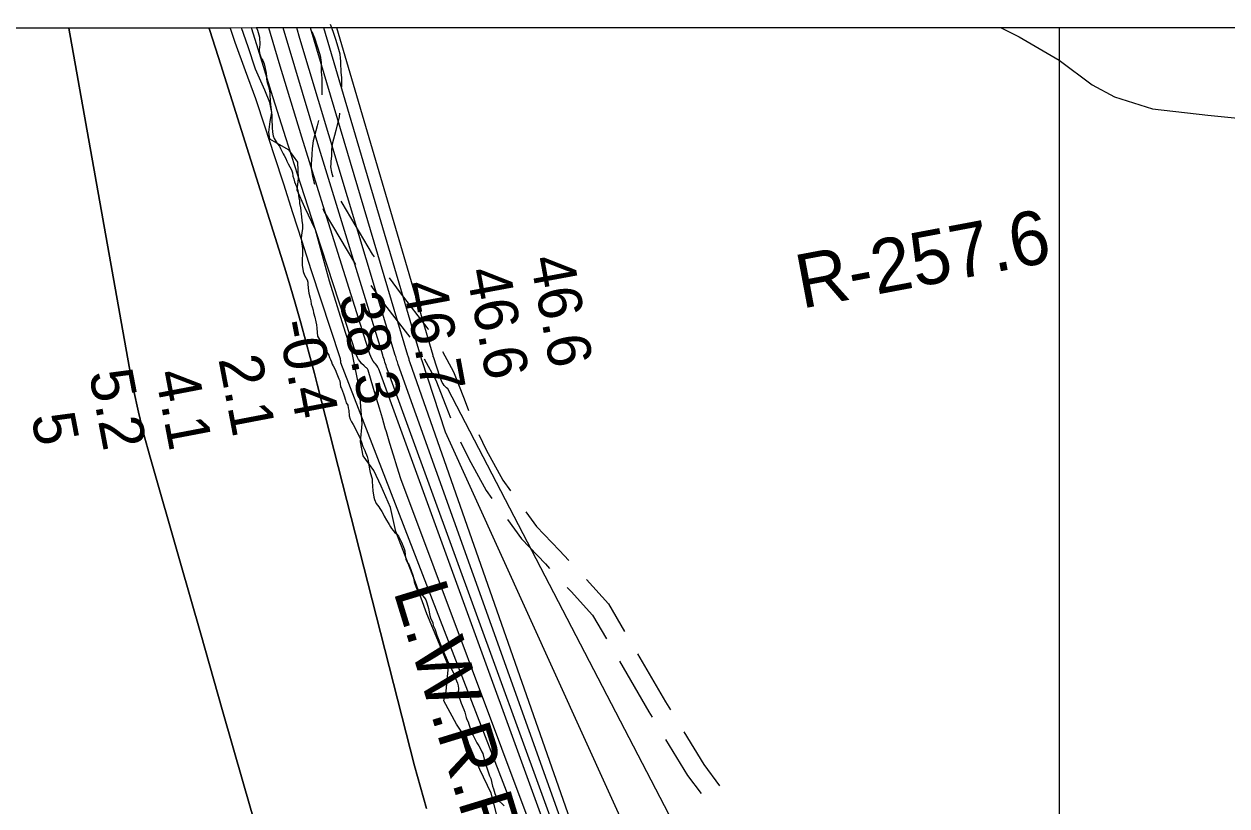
# Model space of a CAD drawing. Extents: x 3263578 to 3301413, y 764927 to 798602.
# Drawn here: x 3279238 to 3281091, y 792816 to 794022 of the extents above; entities that cross this region are included whole.
import ezdxf

# ---------------------------------------------------------------- set-up
doc = ezdxf.new("R2010")
doc.units = 0
for name, color, linetype in [('V-GRID-FRAM', 7, 'Continuous'), ('V-GRID-MAJR', 7, 'Continuous'), ('V-RIVR-EDGE', 7, 'Continuous'), ('V-RIVR-RANG', 7, 'Continuous'), ('V-RIVR-RANG-IDEN', 7, 'Continuous'), ('V-ROAD-CNTR', 7, 'Continuous'), ('V-SITE-VEGE', 7, 'Continuous'), ('V-TOPO-DPTH', 7, 'Continuous'), ('V-TOPO-MAJR', 7, 'Continuous'), ('V-TOPO-MINR', 7, 'Continuous'), ('V-TOPO-WATR', 7, 'Continuous'), ('V-TOPO-WATR-IDEN', 7, 'Continuous')]:
    doc.layers.add(name, color=color, linetype=linetype)

msp = doc.modelspace()

# ---------------------------------------------------------------- linework, layer by layer
at = {"layer": 'V-GRID-FRAM'}
msp.add_lwpolyline([(3267734.9, 794015.5), (3299171.2, 794017.8), (3299180.4, 775831.7), (3267728.3, 775829.4), (3267734.9, 794015.5)], dxfattribs=at)
at = {"layer": 'V-GRID-MAJR'}
msp.add_spline([(3280833.3, 775830.4), (3280833.3, 781889.1), (3280833.3, 787951.1), (3280833.3, 794013.2), (3280833.3, 794016.5)], degree=3, dxfattribs=at)
at = {"layer": 'V-RIVR-EDGE'}
for points in [[(3279758.8, 793405.7), (3279754.6, 793459.2), (3279743, 793515.3), (3279732.7, 793546.6), (3279708.1, 793625.8), (3279686.5, 793704.5), (3279670.1, 793739.3), (3279658.4, 793765.9), (3279660.7, 793783.7), (3279659.4, 793809.3), (3279646, 793827.6), (3279627.3, 793838.5), (3279616.5, 793844.7), (3279614.8, 793855.5), (3279617, 793872), (3279619.2, 793885.5), (3279616.2, 793901.2), (3279608.8, 793919.9), (3279594.1, 793952.5), (3279582.9, 793986.9), (3279572.7, 794016.4)], [(3279971.2, 792781.9), (3279957.4, 792836.2), (3279940.1, 792872.3), (3279933.2, 792887.6), (3279921.1, 792916.7), (3279904.2, 792942.4), (3279884.3, 792978.5), (3279888.2, 792993.3), (3279891.8, 793032), (3279883.1, 793053.3), (3279858.5, 793112.5), (3279840.8, 793160.8), (3279810.6, 793239.5), (3279802.4, 793276.5), (3279787.7, 793309.6), (3279776.5, 793333.5), (3279760.4, 793356.2), (3279756.2, 793377.9), (3279758.8, 793405.7)]]:
    msp.add_lwpolyline(points, dxfattribs=at)
at = {"layer": 'V-ROAD-CNTR'}
for points in [[(3279709.1, 794022.1), (3279713.6, 794011), (3279718, 793997.1), (3279722.2, 793983.2), (3279724.1, 793976.1), (3279724.9, 793969.1), (3279725.3, 793965.2), (3279725.5, 793956.7), (3279725.6, 793953.6), (3279725.6, 793950.1), (3279725.9, 793947.9), (3279726.7, 793939), (3279726.6, 793924.6)], [(3280742.3, 794016.5), (3280771, 794002.5), (3280832.9, 793966.2), (3280883.7, 793928.4), (3280918.2, 793909.7), (3280976.3, 793891.1), (3281061.6, 793881.6), (3281246.1, 793862.8), (3281292.7, 793849.4), (3281335, 793833.2)], [(3279681.3, 794010.7), (3279685.4, 794000.8), (3279689.3, 793988.2), (3279693.4, 793975), (3279694.5, 793970.5), (3279695.1, 793965.9), (3279695.3, 793963.4), (3279695.6, 793955.8), (3279695.6, 793953.3), (3279695.6, 793947.8), (3279696.1, 793944.3), (3279696.7, 793937.9), (3279696.6, 793913)], [(3279723.9, 793884.8), (3279723.3, 793879), (3279718.2, 793857.9), (3279712.5, 793836.6), (3279711.5, 793828.1), (3279711.2, 793819), (3279710.3, 793810), (3279710.1, 793806.3), (3279710, 793801.8), (3279711.6, 793793.4), (3279713.2, 793786.7)], [(3279691.1, 793873.5), (3279689.1, 793865.3), (3279682.9, 793842.2), (3279681.5, 793830.3), (3279681.2, 793821), (3279680.4, 793812.3), (3279680.1, 793807.7), (3279679.9, 793799.4), (3279682.3, 793787), (3279684.2, 793779), (3279685, 793775.2)], [(3279698.1, 793737.6), (3279700.3, 793732.6), (3279748.5, 793651.3)], [(3279725.9, 793748.9), (3279727.1, 793746.2), (3279774.1, 793667), (3279777, 793663)], [(3279800.5, 793630.6), (3279817.2, 793607.6), (3279860, 793552.3), (3279860.9, 793551)], [(3279771.9, 793618.9), (3279793.2, 793589.6), (3279832.3, 793539.1)], [(3279882.2, 793517.1), (3279899.2, 793485.8), (3279915.8, 793444.1), (3279922.5, 793425.9)], [(3279854.2, 793505.8), (3279872, 793473.1), (3279887.8, 793433.3), (3279894.7, 793414.6)], [(3279938.2, 793389.1), (3279949.6, 793365.6), (3279975.2, 793318.8), (3279987.3, 793302.3)], [(3279910.3, 793377.8), (3279922.9, 793351.8), (3279949.8, 793302.6), (3279958.7, 793290.5)], [(3279982.4, 793258.2), (3280004.2, 793228.2), (3280041, 793189.6), (3280047.5, 793182.6)], [(3280010.9, 793270), (3280027.3, 793247.4), (3280062.8, 793210.2), (3280076.9, 793195)], [(3280104.1, 793165.7), (3280138.1, 793128.2), (3280163, 793085.6)], [(3280074.7, 793153.3), (3280080.6, 793146.9), (3280113.7, 793110.4), (3280134.9, 793074.1)], [(3280183.1, 793051), (3280226.3, 792976.8), (3280233.7, 792964.7)], [(3280155.1, 793039.6), (3280200.5, 792961.5), (3280205.5, 792953.3)], [(3280226.3, 792919), (3280260, 792863.4), (3280280.9, 792835.4)], [(3280254.4, 792930.5), (3280284.9, 792880.2), (3280309.5, 792847.2)]]:
    msp.add_lwpolyline(points, dxfattribs=at)
at = {"layer": 'V-SITE-VEGE'}
for p, q in [((3287293.5, 794017), (3279595.5, 794016.4)), ((3279595.5, 794016.4), (3279595.9, 794016)), ((3279595.9, 794016), (3279597.4, 794012.5)), ((3279597.4, 794012.5), (3279600.2, 794002)), ((3279600.2, 794002), (3279600.5, 793998.5)), ((3279600.5, 793998.5), (3279601.1, 793993.4)), ((3279601.1, 793993.4), (3279601, 793989.9)), ((3279600.4, 793986.7), (3279599.7, 793981.9)), ((3279599.7, 793981.9), (3279600.3, 793977.1)), ((3279600.3, 793977.1), (3279601.8, 793972.3)), ((3279601, 793989.9), (3279600.4, 793986.7)), ((3279601.8, 793972.3), (3279603.1, 793969.5)), ((3279603.1, 793969.5), (3279605.6, 793965.9)), ((3279605.6, 793965.9), (3279607.5, 793960.8)), ((3279607.5, 793960.8), (3279608.7, 793956.3)), ((3279608.7, 793956.3), (3279610.8, 793946.1)), ((3279610.8, 793946.1), (3279611.1, 793941)), ((3279611.1, 793941), (3279611.1, 793937.2)), ((3279611.1, 793937.2), (3279612.3, 793931.8)), ((3279612.3, 793931.8), (3279614.1, 793925.7)), ((3279614.1, 793925.7), (3279615.1, 793921.9)), ((3279615.1, 793921.9), (3279616.3, 793915.5)), ((3279616.3, 793915.5), (3279616.2, 793911.7)), ((3279616.2, 793911.7), (3279617.4, 793897.3)), ((3279617.4, 793897.3), (3279618, 793893.8)), ((3279618, 793893.8), (3279618.3, 793889.7)), ((3279618.3, 793889.7), (3279618.9, 793885.2)), ((3279618.9, 793885.2), (3279619.5, 793881.7)), ((3279619.5, 793881.7), (3279619.4, 793871.2)), ((3279619.4, 793871.2), (3279620, 793866.4)), ((3279620, 793866.4), (3279619.9, 793862.3)), ((3279619.9, 793862.3), (3279620.5, 793855.3)), ((3279620.5, 793855.3), (3279621.7, 793849.8)), ((3279621.7, 793849.8), (3279623, 793845.7)), ((3279623, 793845.7), (3279627.7, 793838)), ((3279627.7, 793838), (3279631.1, 793833.8)), ((3279631.1, 793833.8), (3279633, 793830.3)), ((3279633, 793830.3), (3279635.5, 793824.8)), ((3279635.5, 793824.8), (3279637.1, 793822)), ((3279637.1, 793822), (3279638.6, 793819.4)), ((3279638.6, 793819.4), (3279641.1, 793814.6)), ((3279641.1, 793814.6), (3279642.7, 793810.8)), ((3279642.7, 793810.8), (3279644.6, 793806.6)), ((3279644.6, 793806.6), (3279649.6, 793797.3)), ((3279649.6, 793797.3), (3279651.1, 793792.8)), ((3279651.1, 793792.8), (3279651.7, 793787.4)), ((3279651.7, 793787.4), (3279653.3, 793783.3)), ((3279653.3, 793783.3), (3279654.5, 793778.8)), ((3279654.5, 793778.8), (3279656.1, 793775.3)), ((3279656.1, 793775.3), (3279657.6, 793771.4)), ((3279657.6, 793771.4), (3279659.5, 793765.4)), ((3279659.5, 793765.4), (3279660.1, 793761.6)), ((3279660.1, 793761.6), (3279661, 793754.2)), ((3279661, 793754.2), (3279661.9, 793749.4)), ((3279661.9, 793749.4), (3279662.2, 793745.3)), ((3279662.2, 793745.3), (3279663.4, 793738.6)), ((3279663.4, 793738.6), (3279664, 793734.1)), ((3279664, 793734.1), (3279664.5, 793728.7)), ((3279664.5, 793728.7), (3279665.2, 793725.5)), ((3279665.2, 793725.5), (3279665.7, 793718.8)), ((3279665.7, 793718.8), (3279666.6, 793713.1)), ((3279665.6, 793700.7), (3279665.2, 793695.9)), ((3279666.6, 793706.1), (3279665.6, 793700.7)), ((3279666.6, 793713.1), (3279666.9, 793709.2)), ((3279666.9, 793709.2), (3279666.6, 793706.1)), ((3279665.2, 793695.9), (3279664.5, 793691.7)), ((3279664.5, 793691.7), (3279665.4, 793686.3)), ((3279665.4, 793686.3), (3279666.9, 793675.8)), ((3279666.8, 793665), (3279666.1, 793660.8)), ((3279666.1, 793660.8), (3279666.4, 793654.5)), ((3279666.9, 793675.8), (3279666.8, 793665)), ((3279666.4, 793654.5), (3279666.4, 793650.3)), ((3279666.4, 793650.3), (3279667.6, 793640.7)), ((3279667.6, 793640.7), (3279669.7, 793635)), ((3279669.7, 793635), (3279671.6, 793631.2)), ((3279671.6, 793631.2), (3279673.8, 793627.6)), ((3279673.8, 793627.6), (3279674.7, 793624.1)), ((3279674.7, 793624.1), (3279675, 793620.9)), ((3279675, 793620.9), (3279675.3, 793615.5)), ((3279675.3, 793615.5), (3279675.9, 793610.7)), ((3279675.9, 793610.7), (3279676.5, 793606.9)), ((3279676.5, 793606.9), (3279678.3, 793599.6)), ((3279678.3, 793599.6), (3279679.6, 793595.4)), ((3279679.6, 793595.4), (3279680.1, 793590.3)), ((3279680.1, 793590.3), (3279681.7, 793585.8)), ((3279681.7, 793585.8), (3279683.2, 793580.7)), ((3279683.2, 793580.7), (3279683.8, 793576.6)), ((3279683.8, 793576.6), (3279685.7, 793569.9)), ((3279685.7, 793569.9), (3279687.2, 793562.8)), ((3279687.2, 793562.8), (3279688.4, 793558.4)), ((3279688.4, 793558.4), (3279689, 793553.3)), ((3279689, 793553.3), (3279689.3, 793546.3)), ((3279689.3, 793546.3), (3279689.9, 793540.8)), ((3279689.9, 793540.8), (3279692.7, 793535.4)), ((3279692.7, 793535.4), (3279696.5, 793529.6)), ((3279696.5, 793529.6), (3279701.8, 793519.7)), ((3279701.8, 793519.7), (3279704, 793516.2)), ((3279704, 793516.2), (3279707.1, 793511.7)), ((3279707.1, 793511.7), (3279708.4, 793507.9)), ((3279708.4, 793507.9), (3279709.6, 793504.7)), ((3279709.6, 793504.7), (3279711.2, 793501.1)), ((3279711.2, 793501.1), (3279712.4, 793497.6)), ((3279712.4, 793497.6), (3279714, 793495.1)), ((3279714, 793495.1), (3279717.4, 793488.3)), ((3279717.4, 793488.3), (3279718.4, 793485.5)), ((3279718.4, 793485.5), (3279720.5, 793480)), ((3279720.5, 793480), (3279722.7, 793474.9)), ((3279722.7, 793474.9), (3279724.3, 793471.7)), ((3279724.3, 793471.7), (3279725.5, 793462.8)), ((3279725.5, 793462.8), (3279726.7, 793459.9)), ((3279726.7, 793459.9), (3279729.8, 793451.9)), ((3279729.8, 793451.9), (3279730.8, 793448.7)), ((3279730.8, 793448.7), (3279732.9, 793442.3)), ((3279732.9, 793442.3), (3279734.2, 793438.2)), ((3279734.2, 793438.2), (3279736.4, 793434.3)), ((3279736.4, 793434.3), (3279737.3, 793430.5)), ((3279737.3, 793430.5), (3279737.9, 793426.3)), ((3279737.9, 793426.3), (3279738.4, 793418.1)), ((3279738.4, 793418.1), (3279740, 793412.9)), ((3279740, 793412.9), (3279742.2, 793408.8)), ((3279742.2, 793408.8), (3279745, 793404.3)), ((3279745, 793404.3), (3279746.9, 793400.8)), ((3279746.9, 793400.8), (3279752.8, 793388.3)), ((3279752.8, 793388.3), (3279754.4, 793385.7)), ((3279754.4, 793385.7), (3279757.8, 793377.4)), ((3279757.8, 793377.4), (3279759.7, 793370.7)), ((3279759.7, 793370.7), (3279762.5, 793364.3)), ((3279762.5, 793364.3), (3279764, 793361.4)), ((3279764, 793361.4), (3279765.3, 793357.9)), ((3279765.3, 793357.9), (3279766.2, 793355)), ((3279766.2, 793355), (3279767.7, 793349)), ((3279767.7, 793349), (3279768.3, 793344.8)), ((3279768.3, 793344.8), (3279769.8, 793335.9)), ((3279769.8, 793335.9), (3279771.1, 793330.5)), ((3279771.1, 793330.5), (3279773.8, 793320.6)), ((3279773.8, 793320.6), (3279773.8, 793316.8)), ((3279773.8, 793316.8), (3279774.9, 793302.4)), ((3279774.9, 793302.4), (3279776.4, 793292.5)), ((3279776.4, 793292.5), (3279777.4, 793289)), ((3279777.4, 793289), (3279780.2, 793282.9)), ((3279780.2, 793282.9), (3279784.3, 793277.5)), ((3279784.3, 793277.5), (3279785.8, 793274.9)), ((3279785.8, 793274.9), (3279789, 793270.4)), ((3279789, 793270.4), (3279791.2, 793266.6)), ((3279791.2, 793266.6), (3279792.7, 793263.4)), ((3279792.7, 793263.4), (3279796.2, 793257)), ((3279796.2, 793257), (3279798.7, 793253.1)), ((3279798.7, 793253.1), (3279800.3, 793250.2)), ((3279800.3, 793250.2), (3279802.5, 793247)), ((3279802.5, 793247), (3279804, 793244.2)), ((3279804, 793244.2), (3279806.2, 793241)), ((3279806.2, 793241), (3279808.4, 793238.4)), ((3279808.4, 793238.4), (3279811.3, 793236.1)), ((3279811.3, 793236.1), (3279814.4, 793232.3)), ((3279814.4, 793232.3), (3279816.9, 793228.4)), ((3279816.9, 793228.4), (3279819.1, 793223)), ((3279819.1, 793223), (3279823.5, 793212.8)), ((3279823.5, 793212.8), (3279824.4, 793209.6)), ((3279824.4, 793209.6), (3279824.7, 793203.2)), ((3279824.7, 793203.2), (3279825.9, 793197.1)), ((3279825.9, 793197.1), (3279828.1, 793192.3)), ((3279828.1, 793192.3), (3279830.3, 793188.5)), ((3279830.3, 793188.5), (3279833.4, 793180.8)), ((3279833.4, 793180.8), (3279837.1, 793170.6)), ((3279837.1, 793170.6), (3279838.3, 793165.2)), ((3279838.3, 793165.2), (3279838.6, 793162)), ((3279838.6, 793162), (3279839.6, 793158.8)), ((3279839.6, 793158.8), (3279841.1, 793154.6)), ((3279841.1, 793154.6), (3279843.3, 793149.5)), ((3279843.3, 793149.5), (3279847.1, 793145)), ((3279847.1, 793145), (3279851.5, 793140.8)), ((3279851.5, 793140.8), (3279854.6, 793137.3)), ((3279854.6, 793137.3), (3279856.5, 793134.4)), ((3279856.5, 793134.4), (3279858.1, 793129.3)), ((3279858.1, 793129.3), (3279860.9, 793120.7)), ((3279860.9, 793120.7), (3279862.7, 793110.1)), ((3279862.7, 793110.1), (3279863.9, 793106.6)), ((3279863.9, 793106.6), (3279867.3, 793098.6)), ((3279867.3, 793098.6), (3279868.3, 793094.5)), ((3279868.3, 793094.5), (3279870.4, 793089.7)), ((3279870.4, 793089.7), (3279872.3, 793084.6)), ((3279872.3, 793084.6), (3279873.9, 793079.5)), ((3279873.9, 793079.5), (3279881.6, 793060)), ((3279881.6, 793060), (3279884.4, 793053.2)), ((3279884.4, 793053.2), (3279888.2, 793044.9)), ((3279888.2, 793044.9), (3279891.6, 793036.3)), ((3279891.6, 793036.3), (3279898.2, 793023.8)), ((3279898.2, 793023.8), (3279901.3, 793016.8)), ((3279901.3, 793016.8), (3279903.2, 793012)), ((3279903.2, 793012), (3279904.1, 793009.1)), ((3279904.1, 793009.1), (3279905.7, 793005.6)), ((3279905.7, 793005.6), (3279906.6, 793001.4)), ((3279906.6, 793001.4), (3279906.9, 792997.6)), ((3279906.9, 792997.6), (3279906.8, 792990.9)), ((3279906.8, 792990.9), (3279907.1, 792987.1)), ((3279907.1, 792987.1), (3279911.1, 792974.9)), ((3279911.1, 792974.9), (3279912.7, 792971.4)), ((3279912.7, 792971.4), (3279913.6, 792968.6)), ((3279913.6, 792968.6), (3279915.2, 792965)), ((3279915.2, 792965), (3279916.7, 792961.2)), ((3279916.7, 792961.2), (3279918.9, 792952.6)), ((3279918.9, 792952.6), (3279920.1, 792949.7)), ((3279920.1, 792949.7), (3279922, 792946.2)), ((3279922, 792946.2), (3279922.9, 792942.7)), ((3279922.9, 792942.7), (3279926.9, 792930.8)), ((3279926.9, 792930.8), (3279928.2, 792927.6)), ((3279928.2, 792927.6), (3279929.8, 792924.8)), ((3279929.8, 792924.8), (3279931, 792921.9)), ((3279931, 792921.9), (3279935.4, 792913.9)), ((3279935.4, 792913.9), (3279938.5, 792909.1)), ((3279938.5, 792909.1), (3279941.3, 792903.6)), ((3279941.3, 792903.6), (3279942.9, 792899.8)), ((3279942.9, 792899.8), (3279944.5, 792897.2)), ((3279944.5, 792897.2), (3279946.6, 792888.6)), ((3279946.6, 792888.6), (3279947.5, 792882.9)), ((3279947.5, 792882.9), (3279949.7, 792878.1)), ((3279949.7, 792878.1), (3279951.3, 792873.6)), ((3279951.3, 792873.6), (3279952.5, 792870.7)), ((3279952.5, 792870.7), (3279955, 792863)), ((3279955, 792863), (3279956.9, 792858.9)), ((3279956.9, 792858.9), (3279959.6, 792846.8)), ((3279959.6, 792846.8), (3279961.2, 792842.6)), ((3279961.2, 792842.6), (3279961.8, 792839.1)), ((3279961.8, 792839.1), (3279963.3, 792835.3)), ((3279963.3, 792835.3), (3279965.2, 792831.1)), ((3279965.2, 792831.1), (3279966.8, 792827.9)), ((3279966.8, 792827.9), (3279969.6, 792823.7)), ((3279969.6, 792823.7), (3279974.6, 792819.5)), ((3279974.6, 792819.5), (3279977.2, 792816.3))]:
    msp.add_line(p, q, dxfattribs=at)
at = {"layer": 'V-TOPO-DPTH'}
for points in [[(3279306.6, 794015.5), (3279057.6, 794015.6), (3278949.3, 793310.7), (3278948.9, 793281.1), (3278945.6, 793154.7), (3278943.1, 793123.9), (3278938.6, 793093.5), (3278930.8, 793063.8), (3278921, 793034.5), (3278703.2, 792076), (3278229.3, 791254.7), (3278219.6, 791227.1), (3278214.8, 791213.6), (3278210, 791200.1), (3278205.2, 791186.6), (3278200.3, 791173.1), (3278196.2, 791159.5), (3278192.9, 791145.7), (3278191, 791131.7), (3278190.1, 791117.5), (3278183.8, 790801.7), (3278461.9, 789870.1)], [(3279522.7, 794015.4), (3279306.6, 794015.5), (3279399.5, 793493.8), (3279406.3, 793458.6), (3279413.8, 793423.6), (3279422.4, 793388.9), (3279431.7, 793354.3), (3279477.6, 793194.2), (3279510.3, 793079.7), (3279543.1, 792965.2), (3279575.9, 792850.7), (3279608.6, 792736.2)], [(3279608.6, 792736.2), (3279575.9, 792850.7), (3279543.1, 792965.2), (3279510.3, 793079.7), (3279477.6, 793194.2), (3279431.7, 793354.3), (3279422.4, 793388.9), (3279413.8, 793423.6), (3279406.3, 793458.6), (3279399.5, 793493.8), (3279306.6, 794015.5)], [(3280025.3, 792767.6), (3279818.2, 793320.9), (3279812.6, 793339), (3279807, 793357.1), (3279801.5, 793375.2), (3279796.1, 793393.3), (3279794.3, 793399.1), (3279789.8, 793414.3), (3279785.2, 793429.6), (3279780.7, 793444.8), (3279776.2, 793460), (3279767.8, 793488.1), (3279767.4, 793489.2), (3279766.8, 793490.2), (3279766.1, 793491), (3279765.2, 793491.8), (3279764.3, 793492.5), (3279763.4, 793493.3), (3279762.5, 793494), (3279761.7, 793494.8), (3279757.8, 793498.7), (3279755.3, 793501.6), (3279753, 793504.6), (3279751.3, 793508), (3279749.8, 793511.6), (3279687.1, 793703.3), (3279663.9, 793774.8), (3279641, 793846.5), (3279618.5, 793918.2), (3279596.2, 793990), (3279588, 794016.4), (3279522.7, 794015.4)], [(3279656, 793590.1), (3279647.5, 793618.6), (3279638.8, 793647.1), (3279541.1, 793959.1), (3279523.8, 794012.3), (3279522.7, 794015.4)], [(3279522.7, 794015.4), (3279523.8, 794012.3), (3279541.1, 793959.1), (3279638.8, 793647.1), (3279647.5, 793618.6), (3279656, 793590.1)], [(3279858, 792812.6), (3279839.1, 792878.1), (3279689.4, 793467), (3279688.3, 793471), (3279687.3, 793475.1), (3279686.2, 793479.2), (3279685.1, 793483.3), (3279671.9, 793532.7), (3279664.1, 793561.4), (3279656, 793590.1)], [(3279656, 793590.1), (3279664.1, 793561.4), (3279671.9, 793532.7), (3279685.1, 793483.3), (3279686.2, 793479.2), (3279687.3, 793475.1), (3279688.3, 793471), (3279689.4, 793467), (3279839.1, 792878.1), (3279858, 792812.6)]]:
    msp.add_lwpolyline(points, dxfattribs=at)
at = {"layer": 'V-TOPO-MAJR'}
msp.add_lwpolyline([(3281100.7, 791016.8), (3280805.5, 791439.3), (3280795.5, 791453.5), (3280786.3, 791470.3), (3280782.4, 791477.9), (3280778.7, 791485.6), (3280775.3, 791493.4), (3280772, 791501.3), (3280198.9, 792411.9), (3280196, 792421.9), (3280193.1, 792432), (3280190.3, 792442), (3280187.4, 792452.1), (3279814.3, 793496.9), (3279813.6, 793499), (3279812.9, 793501), (3279812.3, 793503.1), (3279811.6, 793505.2), (3279811, 793507.3), (3279810.4, 793509.3), (3279809.7, 793511.4), (3279662.8, 794000), (3279657.9, 794016.4)], dxfattribs=at)
at = {"layer": 'V-TOPO-MINR'}
for points in [[(3281215.2, 790678.8), (3281038.3, 790966.6), (3280831.7, 791225.1), (3280562.1, 791684.5), (3280479.8, 791827.6), (3280165.3, 792362.2), (3279725.7, 793499.5), (3279725.8, 793501.1), (3279725.8, 793502.8), (3279725.5, 793504.4), (3279725.1, 793506), (3279680.3, 793643), (3279666, 793686.9), (3279651.8, 793730.9), (3279637.7, 793774.9), (3279623.7, 793818.9), (3279609.4, 793862.8), (3279594.6, 793906.6), (3279579.1, 793950.1), (3279563.1, 793993.4), (3279555.5, 794015.4)], [(3280025.3, 792767.6), (3279818.2, 793320.9), (3279812.6, 793339), (3279807, 793357.1), (3279801.5, 793375.2), (3279796.1, 793393.3), (3279794.3, 793399.1), (3279789.8, 793414.3), (3279785.2, 793429.6), (3279780.7, 793444.8), (3279776.2, 793460), (3279767.8, 793488.1), (3279767.4, 793489.2), (3279766.8, 793490.2), (3279766.1, 793491), (3279765.2, 793491.8), (3279764.3, 793492.5), (3279763.4, 793493.3), (3279762.5, 793494), (3279761.7, 793494.8), (3279757.8, 793498.7), (3279755.3, 793501.6), (3279753, 793504.6), (3279751.3, 793508), (3279749.8, 793511.6), (3279687.1, 793703.3), (3279663.9, 793774.8), (3279641, 793846.5), (3279618.5, 793918.2), (3279596.2, 793990), (3279588, 794016.4)], [(3280154.7, 792471.3), (3279785.5, 793487.2), (3279784.4, 793490.1), (3279783, 793493), (3279781.2, 793495.6), (3279779.3, 793498.1), (3279778.2, 793499.3), (3279775.8, 793502.4), (3279773.6, 793505.7), (3279771.9, 793509.2), (3279770.4, 793512.9), (3279701, 793733.4), (3279665.5, 793847.7), (3279630.8, 793962.1), (3279614.8, 794016.4)], [(3280171.5, 792461.4), (3279797.1, 793490.2), (3279796.2, 793492.9), (3279795.4, 793495.5), (3279794.5, 793498.2), (3279793.7, 793500.9), (3279792.8, 793503.6), (3279792, 793506.3), (3279791.1, 793508.9), (3279790.3, 793511.6), (3279690.5, 793837.6), (3279654.8, 793955.9), (3279636.8, 794016.4)], [(3281122.2, 791009), (3280797.9, 791481.6), (3280796.2, 791482.9), (3280794.7, 791484.6), (3280793.5, 791486.8), (3280792.8, 791487.9), (3280792.3, 791489.1), (3280791.7, 791490.3), (3280791.2, 791491.5), (3280207.2, 792426), (3280206, 792430.3), (3280204.7, 792434.6), (3280203.5, 792438.9), (3280202.3, 792443.2), (3279832.7, 793499.5), (3279832.3, 793501), (3279831.8, 793502.4), (3279831.3, 793503.9), (3279830.9, 793505.3), (3279830.4, 793506.8), (3279830, 793508.3), (3279829.6, 793509.7), (3279829.1, 793511.2), (3279679, 794016.4)], [(3281149.9, 791194.1), (3280941.8, 791496.6), (3280926.8, 791524.6), (3280911.9, 791552.8), (3280897.2, 791581), (3280311, 792458.6), (3279886.9, 793392.8), (3279850.6, 793504.2), (3279850.3, 793505), (3279850, 793505.9), (3279849.8, 793506.7), (3279849.5, 793507.6), (3279849.2, 793508.4), (3279849, 793509.3), (3279848.7, 793510.1), (3279848.5, 793511), (3279699.6, 794016.4)], [(3280395, 792488.1), (3279890.6, 793459.4), (3279888.5, 793461), (3279886.5, 793462.9), (3279884.8, 793464.9), (3279883.3, 793467.1), (3279882, 793469.5), (3279880.8, 793471.9), (3279879.7, 793474.4), (3279878.8, 793476.9), (3279868.4, 793508.8), (3279868.3, 793509), (3279868.2, 793509.3), (3279868.2, 793509.5), (3279868.1, 793509.8), (3279868, 793510), (3279867.9, 793510.3), (3279867.9, 793510.5), (3279867.8, 793510.7), (3279719.7, 794016.4)]]:
    msp.add_lwpolyline(points, dxfattribs=at)
at = {"layer": 'V-TOPO-WATR'}
for points in [[(3279306.6, 794015.5), (3279399.5, 793493.8), (3279406.3, 793458.6), (3279413.8, 793423.6), (3279422.4, 793388.9), (3279431.7, 793354.3), (3279477.6, 793194.2), (3279510.3, 793079.7), (3279543.1, 792965.2), (3279575.9, 792850.7), (3279608.6, 792736.2)], [(3279656, 793590.1), (3279647.5, 793618.6), (3279638.8, 793647.1), (3279541.1, 793959.1), (3279523.8, 794012.3), (3279522.7, 794015.4)], [(3279858, 792812.6), (3279839.1, 792878.1), (3279689.4, 793467), (3279688.3, 793471), (3279687.3, 793475.1), (3279686.2, 793479.2), (3279685.1, 793483.3), (3279671.9, 793532.7), (3279664.1, 793561.4), (3279656, 793590.1)]]:
    msp.add_lwpolyline(points, dxfattribs=at)

# ---------------------------------------------------------------- texts
at = {"layer": 'V-RIVR-RANG'}
for s, rotation, p in [('46.6', 280.5383, (3280017.1, 793660.1)), ('46.6', 280.5383, (3279918.8, 793641.6)), ('46.7', 280.5383, (3279820.9, 793621.2)), ('38.3', 280.5383, (3279722.6, 793602.7)), ('-0.4', 280.826, (3279628, 793561.6)), ('2.1', 280.826, (3279536.9, 793505.7)), ('5.2', 280.826, (3279337.5, 793483.9)), ('4.1', 280.826, (3279439.2, 793484.1)), ('5', 280.826, (3279248.4, 793417.2))]:
    msp.add_text(s, height=67, rotation=rotation, dxfattribs=at).set_placement(p)
at = {"layer": 'V-RIVR-RANG-IDEN'}
msp.add_text('R-257.6', height=83, rotation=10.6847, dxfattribs=at).set_placement((3280435.9, 793583))
at = {"layer": 'V-TOPO-WATR-IDEN'}
msp.add_text('L.W.R.P.', height=83, rotation=287.0362, dxfattribs=at).set_placement((3279806.3, 793147.7))

doc.saveas('drawing.dxf')
